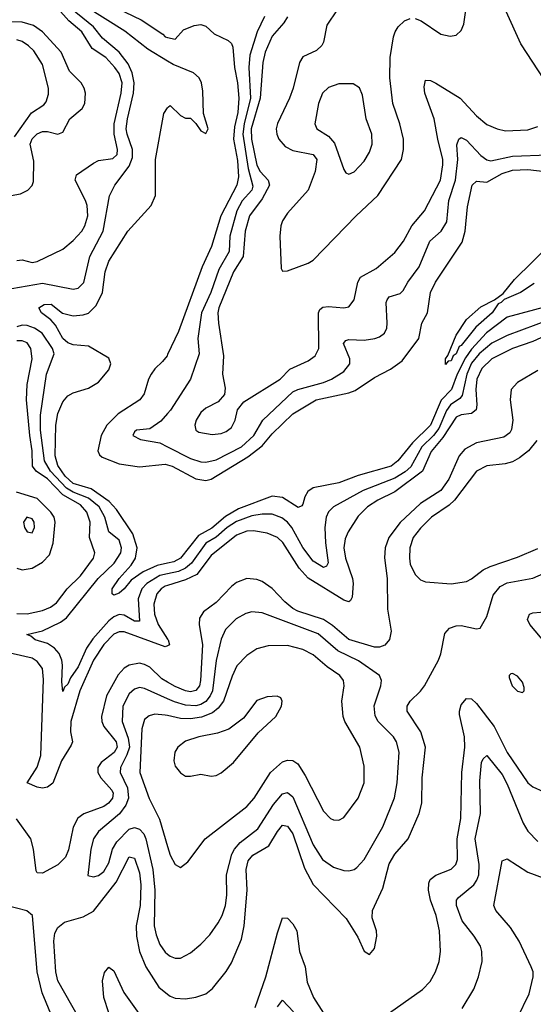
# Model space of a CAD drawing. Header units: inches. Extents: x 1694797 to 1849917, y 907313 to 1017959.
# Tile 285 of 656: x 1699421 to 1701432, y 984483 to 988338. Entities that reach past the tile are written whole.
import ezdxf

# ---------------------------------------------------------------- set-up
doc = ezdxf.new("R2010")
doc.units = ezdxf.units.IN
doc.header["$MEASUREMENT"] = 0
doc.layers.add('B6998', color=7, linetype='Continuous')
doc.layers.add('B7908', color=7, linetype='Continuous')

msp = doc.modelspace()

# ---------------------------------------------------------------- linework, layer by layer
at = {"layer": 'B6998', "color": 5}
for points, elevation in [([(1699735.4, 988415.4), (1699896.9, 988336.9), (1699980.8, 988280.8), (1699990.8, 988270), (1700000, 988268)], 740), ([(1699390, 987284.7), (1699510, 987306.7), (1699630, 987283), (1699650, 987286.8), (1699671.6, 987308.4), (1699695.8, 987410), (1699747.6, 987510), (1699772.1, 987647.9), (1699794, 987690), (1699850, 987764.7), (1699862.1, 987797.9), (1699862.9, 987830), (1699841.2, 987890), (1699838.4, 987910), (1699842.5, 987950), (1699866.4, 988050), (1699868.6, 988090), (1699861.8, 988130), (1699845.5, 988165.5), (1699810.2, 988210.2), (1699745.7, 988265.7), (1699710.3, 988310), (1699599.5, 988399.5)], 760), ([(1699410, 987395.3), (1699430, 987397.6), (1699470, 987387), (1699489.3, 987390.7), (1699590, 987439.7), (1699630, 987472.8), (1699664.1, 987510), (1699676.6, 987530), (1699688, 987570), (1699685, 987610), (1699678.6, 987630), (1699638.5, 987710), (1699642.9, 987730), (1699710, 987776.4), (1699730, 987786.4), (1699785.8, 987794.2), (1699802.5, 987810), (1699804.3, 987830), (1699790.7, 987890), (1699790.6, 987930), (1699818.4, 988050), (1699821.6, 988090), (1699810, 988126.8), (1699793.9, 988150), (1699757.9, 988190), (1699704.6, 988224.6), (1699664.3, 988290), (1699613.1, 988333.1), (1699570, 988382.1)], 780), ([(1700000, 988175.7), (1699922.3, 988222.3), (1699832.5, 988292.5), (1699678.5, 988390)], 740), ([(1699373.8, 987646.2), (1699424.4, 987655.6), (1699453.3, 987670), (1699470, 987688.9), (1699475.2, 987704.8), (1699476.8, 987783.2), (1699461.9, 987850), (1699469.3, 987870.7), (1699490, 987890.9), (1699510, 987900.1), (1699530, 987900.1), (1699570, 987889.7), (1699590, 987897.6), (1699617.1, 987950), (1699665.8, 987990), (1699675.5, 988010), (1699678.6, 988050), (1699672.9, 988070), (1699661.6, 988090), (1699616.1, 988136.1), (1699583.1, 988210), (1699510, 988290.8), (1699474.7, 988314.7), (1699430, 988328.6), (1699390, 988329.3)], 820), ([(1699400.7, 987879.3), (1699466.8, 987973.2), (1699515.5, 988004.5), (1699524.3, 988015.7), (1699534, 988046), (1699533.5, 988070), (1699510, 988161.7), (1699476, 988216), (1699455.9, 988235.9), (1699430, 988252.1), (1699410, 988259.1)], 840), ([(1700000, 986210.4), (1699958.6, 986201.4), (1699903.8, 986176.2), (1699857.1, 986142.9), (1699830, 986109.2), (1699810, 986092.8), (1699790, 986085.1), (1699783.5, 986090), (1699782.7, 986110), (1699810.6, 986150), (1699857.7, 986202.3), (1699875, 986230), (1699880.8, 986270), (1699864.5, 986324.5), (1699799.8, 986419.8), (1699771.7, 986451.7), (1699700.6, 986500.6), (1699630, 986521.4), (1699598.6, 986550), (1699570, 986592.7), (1699560.4, 986630), (1699562.1, 986750), (1699570, 986795.8), (1699590, 986841.1), (1699610, 986864.6), (1699630, 986876.5), (1699690, 986895.2), (1699730, 986919), (1699770, 986966.5), (1699778.1, 986990), (1699770, 987012.2), (1699690, 987059.3), (1699630, 987064.6), (1699610, 987073), (1699589.6, 987090), (1699561.7, 987141.7), (1699542.8, 987162.8), (1699505.7, 987190), (1699496, 987210), (1699517.2, 987222.8), (1699543.8, 987223.8), (1699588.6, 987188.6), (1699630, 987178.7), (1699670, 987181.9), (1699690, 987188.8), (1699720.9, 987219.1), (1699745.8, 987270), (1699755.7, 987350), (1699770, 987392.8), (1699843.8, 987510), (1699935.4, 987610), (1699953, 987650), (1699952.7, 987790), (1699985.2, 987970), (1700000, 987992.2)], 740), ([(1700000, 986168.3), (1699970, 986161.5), (1699918.1, 986130), (1699899.6, 986110), (1699884.2, 986070), (1699890, 985983.1), (1699870, 985983.4), (1699830, 986006.3), (1699810, 986008.7), (1699790, 986000.1), (1699770, 985984.1), (1699706.8, 985913.1), (1699682.3, 985877.7), (1699650, 985804.6), (1699619.5, 985760.5), (1699610, 985736.4), (1699595.8, 985724.2), (1699590, 985707.6), (1699585.6, 985745.6), (1699588, 985810), (1699585.8, 985830), (1699575.9, 985855.9), (1699557.4, 985877.4), (1699530, 985895.4), (1699480.9, 985910), (1699464.4, 985924.4), (1699449.3, 985930), (1699510, 985944.6), (1699581.2, 985978.8), (1699604.7, 985995.3), (1699727.6, 986150), (1699791, 986210), (1699816.7, 986250), (1699819.9, 986270), (1699810, 986300.2), (1699770, 986332.9), (1699753.9, 986390), (1699731.6, 986430), (1699690, 986465), (1699630, 986487.4), (1699603.9, 986503.9), (1699542.1, 986570), (1699517.6, 986610), (1699502.3, 986730), (1699501.9, 986790), (1699526.3, 986950), (1699555.5, 987030), (1699549.9, 987050), (1699509.5, 987110), (1699478.8, 987130), (1699450, 987140.9), (1699430, 987141.5), (1699410, 987135.5)], 760), ([(1699410, 986012.2), (1699450, 986011.1), (1699510, 986024.2), (1699542.2, 986037.8), (1699565.1, 986054.9), (1699606.4, 986110), (1699659.3, 986160.7), (1699709.9, 986230), (1699715.2, 986250), (1699693.9, 986310), (1699696.3, 986370), (1699684.1, 986410), (1699658.5, 986438.5), (1699590, 986477.4), (1699530, 986539.6), (1699484.9, 986570), (1699471.7, 986590), (1699470.4, 986650), (1699460.2, 986710), (1699447.3, 986850), (1699449.9, 986910), (1699469.9, 987010), (1699465, 987050), (1699450, 987072.3), (1699430, 987081), (1699410, 987080.3)], 780), ([(1700000, 987026.7), (1699997.9, 987022.1), (1699980.7, 986999.3), (1699950, 986971.3), (1699936.1, 986950), (1699925, 986930), (1699907.7, 986872.3), (1699891.5, 986850), (1699805.9, 986794.1), (1699761.5, 986750), (1699740.1, 986710), (1699727.2, 986650), (1699733.6, 986633.6), (1699744.3, 986624.3), (1699810, 986598.7), (1699890, 986586.6), (1699990, 986597.6), (1700000, 986594.9)], 740), ([(1700000, 986795.5), (1699974.1, 986765.9), (1699930, 986736.3), (1699878, 986730), (1699870, 986724), (1699864.4, 986710), (1699894.4, 986694.4), (1699970, 986680.8), (1700000, 986665.5)], 760), ([(1699410, 986190.1), (1699430, 986184.2), (1699470, 986190.7), (1699510, 986213.7), (1699537.8, 986242.2), (1699552.2, 986287.8), (1699559.6, 986370), (1699555.9, 986390), (1699543.3, 986410), (1699490, 986463.4), (1699408.1, 986488.1)], 820), ([(1700000, 986123), (1699990, 986119.9), (1699974.9, 986110), (1699958.5, 986090), (1699946.7, 986050), (1699949.2, 986010), (1699963, 985970), (1700000, 985912.9)], 780), ([(1700000, 985886.7), (1699990, 985882.6), (1699830, 985941.5), (1699810, 985941.4), (1699790, 985931.7), (1699750, 985891.8), (1699710, 985830), (1699656, 985710), (1699621.7, 985590), (1699620.3, 985550), (1699627.4, 985510), (1699622.1, 985497.9), (1699584.3, 985435.7), (1699550.9, 985349.1), (1699530, 985333), (1699510, 985329.3), (1699490, 985333.4), (1699449.7, 985350), (1699488.8, 985411.2), (1699503.3, 985456.7), (1699514.5, 985754.5), (1699510, 985797.2), (1699490, 985825), (1699470, 985837.9), (1699350, 985866)], 780), ([(1700000, 985744.4), (1699977.4, 985757.4), (1699930, 985802.1), (1699910, 985813.6), (1699890, 985817.8), (1699849.5, 985810.5), (1699830, 985798.5), (1699806.7, 985773.3), (1699760.9, 985690), (1699741.9, 985610), (1699742.9, 985590), (1699750.1, 985570), (1699799.3, 985510), (1699802.1, 985490), (1699791.2, 985468.8), (1699739.8, 985430), (1699726.8, 985410), (1699727.4, 985390), (1699738.6, 985370), (1699781.2, 985321.2), (1699786.5, 985310), (1699784.3, 985290), (1699769.3, 985270.7), (1699750, 985257.7), (1699672.1, 985227.9), (1699648.4, 985211.6), (1699630, 985176.9), (1699612.5, 985087.5), (1699600.7, 985059.3), (1699570, 985029.4), (1699510, 984996.5), (1699490, 984998), (1699485.3, 985005.3), (1699475.1, 985090), (1699464.6, 985130), (1699408.9, 985208.9)], 820), ([(1700000, 985679.1), (1699910, 985719.6), (1699890, 985722.5), (1699870, 985716.1), (1699850, 985698), (1699824.6, 985650), (1699821.8, 985590), (1699845.4, 985525.4), (1699850.3, 985490), (1699841, 985459), (1699816, 985410), (1699814.5, 985390), (1699843, 985330), (1699847.6, 985290), (1699837, 985263), (1699812, 985228), (1699730, 985159.4), (1699710.1, 985130), (1699699.8, 985090), (1699687.4, 984987.4), (1699710, 984982.2), (1699730, 984987.7), (1699750, 985002.7), (1699770, 985036.5), (1699784, 985090), (1699801.2, 985118.8), (1699850, 985168.2), (1699870, 985174.4), (1699890, 985169.1), (1699907.1, 985150), (1699915.2, 985130), (1699942.7, 985010), (1699950.4, 984929.6), (1699947.5, 984790), (1699955.1, 984755.1), (1699970, 984716.5), (1699990, 984687.2), (1700000, 984679.2)], 840), ([(1700000, 985613.1), (1699990, 985615.2), (1699950, 985618.1), (1699927.3, 985612.7), (1699910, 985597.4), (1699898.7, 985561.3), (1699891, 985390), (1699928, 985288), (1699968.1, 985208.1), (1700000, 985100.2)], 860), ([(1699652.9, 984430), (1699570, 984574.3), (1699562.2, 984610), (1699554.2, 984730), (1699558.6, 984761.4), (1699570, 984783.9), (1699596, 984804), (1699670, 984825.1), (1699710, 984847.8), (1699799, 984961), (1699850, 985060.6), (1699870, 985054.3), (1699890, 984997.7), (1699895.9, 984950), (1699892.6, 984870), (1699877.1, 984790), (1699878.2, 984750), (1699889.7, 984690), (1699914.2, 984630), (1699966.3, 984550), (1700000, 984522.9)], 820), ([(1699549.1, 984430), (1699508.3, 984528.3), (1699489.9, 984610), (1699470.7, 984830.7), (1699449, 984849), (1699367.6, 984870)], 840), ([(1699770, 984449), (1699750.4, 984510), (1699745.2, 984574.8), (1699753.3, 984606.7), (1699770, 984628), (1699790, 984614.2), (1699828.7, 984528.7), (1699886.8, 984446.8)], 780)]:
    msp.add_lwpolyline(points, dxfattribs=dict(at, elevation=elevation))
at = {"layer": 'B6998', "color": 5, "elevation": 840}
msp.add_lwpolyline([(1699449.5, 986390.5), (1699435.3, 986370), (1699439.6, 986350), (1699450, 986332.4), (1699470, 986328.9), (1699478.8, 986350), (1699478, 986370), (1699470, 986383.5)], close=True, dxfattribs=at)
at = {"layer": 'B7908', "color": 5}
for points, elevation in [([(1700970, 988342.4), (1700992.8, 988332.8), (1701070, 988281.2), (1701106.5, 988273.5), (1701130, 988276.5), (1701150, 988294.9), (1701159.4, 988320.6), (1701172.5, 988412.5)], 820), ([(1700663.7, 988376.3), (1700623.7, 988316.3), (1700611, 988250), (1700603.7, 988236.3), (1700583.2, 988216.8), (1700530, 988192.5), (1700516, 988170), (1700491.8, 988070), (1700477.6, 988030), (1700430, 987930.9), (1700425.4, 987910), (1700427.2, 987890), (1700436.2, 987870), (1700460.8, 987840.8), (1700490, 987825.5), (1700570, 987810.1), (1700584.6, 987790), (1700577.3, 987742.7), (1700549.8, 987670.2), (1700470, 987579.9), (1700450.1, 987550), (1700443.4, 987530), (1700439.8, 987490), (1700444.2, 987364.2), (1700450, 987353), (1700470, 987354), (1700550, 987384), (1700570, 987396.8), (1700738.4, 987570), (1700823.8, 987650), (1700916.2, 987790), (1700924.1, 987830), (1700924, 987870), (1700909.9, 987930), (1700882.3, 988010), (1700870.6, 988110.6), (1700871.8, 988190), (1700884.1, 988270), (1700891.2, 988290), (1700903.1, 988310), (1700927.4, 988332.6), (1700950, 988342.3)], 820), ([(1701496.8, 988070), (1701383.3, 988243.3), (1701325, 988370)], 780), ([(1700379.5, 988350), (1700350.3, 988289.7), (1700321.4, 988198.6), (1700318.1, 988150), (1700324.8, 988030), (1700299.4, 987930), (1700294.4, 987890), (1700315.2, 987755.2), (1700334, 987686), (1700329.3, 987670), (1700291.9, 987628.1), (1700270.6, 987590), (1700244.2, 987490), (1700240.9, 987430), (1700200.9, 987359.1), (1700169.5, 987270), (1700133.2, 987190), (1700118.8, 987090), (1700123.7, 987030), (1700090.1, 986930), (1700011.4, 986808.6), (1700000, 986795.5)], 760), ([(1700470, 988349.1), (1700455.1, 988324.9), (1700410, 988272.6), (1700381.6, 988210), (1700373.3, 988170), (1700362.2, 988030), (1700326.8, 987910), (1700328.4, 987870), (1700348.8, 987768.8), (1700362.8, 987742.8), (1700394, 987710), (1700398.7, 987690), (1700370, 987636.2), (1700320.4, 987570), (1700303.6, 987510), (1700296, 987410), (1700257.5, 987350), (1700200.9, 987210), (1700197.1, 987190), (1700199.2, 987150), (1700218.8, 987021.2), (1700215.2, 986950), (1700225.1, 986894.9), (1700222.3, 986870), (1700198.1, 986841.9), (1700150, 986816.2), (1700130, 986800.4), (1700111.4, 986770), (1700106.5, 986750), (1700110.4, 986730), (1700122.3, 986722.3), (1700174, 986714), (1700210, 986718.2), (1700230, 986725.4), (1700250, 986740.8), (1700265, 986770), (1700274, 986810), (1700298.4, 986841.6), (1700441.2, 986930), (1700478.5, 986970), (1700550, 987001.6), (1700578.1, 987021.9), (1700592.4, 987050), (1700590.4, 987189.6), (1700596.6, 987203.4), (1700607.8, 987212.2), (1700630, 987215.2), (1700689.8, 987210.2), (1700710, 987212.9), (1700730, 987240.5), (1700744.9, 987310), (1700754.9, 987330), (1700816.4, 987363.6), (1700890, 987426), (1700923.4, 987470), (1700955.8, 987530), (1701006, 987590), (1701068.1, 987710), (1701077.6, 987770), (1701077.5, 987790), (1701057.6, 987870), (1701044.1, 987950), (1701007.2, 988050), (1701004.7, 988075.3), (1701010, 988100.3), (1701030, 988099.4), (1701050, 988089.5), (1701145.1, 988030), (1701210, 987961.8), (1701250, 987927.5), (1701290, 987910.2), (1701322.8, 987902.8), (1701410, 987906.4), (1701450, 987919.6)], 780), ([(1700000, 988268), (1700030, 988261.6), (1700061.7, 988298.3), (1700104.7, 988315.3), (1700130, 988319.2), (1700150, 988312.3), (1700182.4, 988282.4), (1700236.7, 988256.7), (1700250, 988243.9), (1700256, 988230), (1700261.4, 988150), (1700273.2, 988090), (1700278.7, 988030), (1700274.7, 987974.7), (1700261.6, 987918.4), (1700257.7, 987870), (1700274, 987786), (1700277.1, 987722.9), (1700271.6, 987690), (1700208.5, 987570), (1700172, 987450), (1700135.4, 987370), (1700042.5, 987117.5), (1700000, 987026.7)], 740), ([(1700000, 987992.2), (1700003.1, 987996.9), (1700010, 988002), (1700050, 987962), (1700070, 987952), (1700090, 987952), (1700111.1, 987931.1), (1700130, 987902), (1700150, 987892), (1700159, 987910), (1700141.2, 987970), (1700138.4, 988058.4), (1700132.7, 988090), (1700123.7, 988110), (1700102, 988130), (1700022.3, 988162.3), (1700000, 988175.7)], 740), ([(1700000, 986665.5), (1700090, 986619.4), (1700130, 986606.4), (1700150, 986604.8), (1700190, 986614), (1700290, 986665.9), (1700338.2, 986710), (1700372.6, 986770), (1700490, 986881.2), (1700510, 986890.3), (1700610, 986916.6), (1700641.6, 986930), (1700690, 986960.5), (1700714, 986990), (1700714, 987010), (1700688.8, 987070), (1700697.8, 987082.2), (1700710, 987085.7), (1700770, 987083.4), (1700810.9, 987089.1), (1700830, 987095.4), (1700848.7, 987110), (1700858, 987130), (1700860.2, 987150), (1700855.2, 987230), (1700859.1, 987240.9), (1700867.9, 987252.1), (1700910, 987265.4), (1700922.7, 987277.3), (1700940.2, 987310), (1700984.7, 987370), (1701027.2, 987470), (1701070.6, 987510), (1701093.3, 987546.7), (1701100.7, 987630), (1701126.8, 987710), (1701136.1, 987790), (1701132, 987848), (1701140.4, 987870), (1701150, 987876.3), (1701170, 987865.7), (1701226.2, 987806.2), (1701250, 987788.4), (1701265.2, 987785.2), (1701350, 987803.6), (1701490, 987808.5)], 760), ([(1700000, 986594.9), (1700018, 986590), (1700110, 986540.3), (1700150, 986533.6), (1700170, 986538.3), (1700314.4, 986625.6), (1700370.5, 986669.5), (1700410, 986715.7), (1700490, 986795.1), (1700582.2, 986850), (1700710, 986877.2), (1700734, 986886), (1700810, 986937.2), (1700873.3, 986970), (1700918.5, 987001.5), (1700983.7, 987090), (1700995.2, 987150), (1701018.2, 987190), (1701029.9, 987270), (1701049, 987310), (1701153.3, 987466.7), (1701165, 987510), (1701174.7, 987605.3), (1701192, 987690), (1701210, 987705.4), (1701250, 987701.3), (1701310, 987735.5), (1701350, 987748.8), (1701411, 987751), (1701490, 987741.4)], 740), ([(1701435.3, 987304.7), (1701381.2, 987270), (1701317.7, 987242.3), (1701306.7, 987230), (1701294.2, 987225.8), (1701270.8, 987190), (1701206.3, 987133.7), (1701150, 987062.1), (1701142.2, 987057.8), (1701130, 987029.8), (1701118.6, 987021.4), (1701110, 987002.4), (1701098.8, 987001.2), (1701087.7, 986987.7), (1701087.8, 987010), (1701097.1, 987022.9), (1701130, 987103.1), (1701170, 987164), (1701226.4, 987213.6), (1701279.7, 987240.3), (1701313.8, 987266.2), (1701358.9, 987321.1), (1701500, 987460)], 720), ([(1701490, 987216.2), (1701330, 987172.5), (1701248.9, 987111.1), (1701190, 987048), (1701166.4, 987013.6), (1701134, 986950), (1701111.1, 986890), (1701071.8, 986848.2), (1701029.8, 986750), (1700958.6, 986681.4), (1700901.8, 986610), (1700875.5, 986590), (1700746.4, 986553.6), (1700670, 986524.7), (1700570, 986505.2), (1700548.5, 986490), (1700537.7, 986470), (1700530, 986440.9), (1700525.8, 986434.2), (1700511.8, 986428.2), (1700450, 986467), (1700410, 986472.4), (1700277.1, 986422.9), (1700227.2, 986392.8), (1700172.7, 986347.3), (1700121.2, 986318.8), (1700050, 986229), (1700024.3, 986215.7), (1700000, 986210.4)], 740), ([(1701610, 987206.3), (1701330, 987101.7), (1701270, 987071.4), (1701219.4, 987030), (1701190, 986992.6), (1701171, 986950), (1701153.7, 986866.3), (1701144.8, 986855.2), (1701107.2, 986830), (1701092.6, 986807.4), (1701062.3, 986737.7), (1701041.4, 986710), (1700995.2, 986664.8), (1700952.3, 986587.7), (1700930, 986567.3), (1700890, 986542.5), (1700765.4, 986494.6), (1700649.3, 986430.7), (1700630, 986410.7), (1700621.2, 986390), (1700615.8, 986350), (1700617.9, 986290), (1700628.6, 986211.4), (1700622, 986198), (1700610, 986193), (1700570, 986218.3), (1700530, 986271.6), (1700486.1, 986350), (1700470, 986370.8), (1700447.8, 986387.8), (1700410, 986401.4), (1700370, 986401.9), (1700330, 986394.8), (1700270, 986373.3), (1700233.4, 986350), (1700190, 986311.6), (1700150, 986287.7), (1700093.5, 986210), (1700070, 986190.2), (1700042.1, 986177.9), (1700000, 986168.3)], 760), ([(1701506.6, 987113.4), (1701430, 987077.2), (1701350, 987050.5), (1701270.1, 987010), (1701230, 986972.4), (1701210.3, 986930), (1701206.5, 986890), (1701211, 986830), (1701207.8, 986810), (1701190, 986796.4), (1701150, 986790.9), (1701130, 986781.1), (1701078, 986702), (1701032.5, 986647.5), (1700998.6, 986570), (1700890, 986489.1), (1700823.4, 986456.6), (1700782.2, 986430), (1700746.4, 986393.6), (1700707, 986333), (1700694.8, 986305.2), (1700690.1, 986270), (1700696.6, 986230), (1700724.1, 986150), (1700726.9, 986130), (1700723.3, 986076.7), (1700716.8, 986063.2), (1700710, 986058.9), (1700690, 986065.2), (1700550, 986150.7), (1700515.4, 986190), (1700450.7, 986290.7), (1700430, 986310.4), (1700390, 986327.1), (1700336.9, 986336.9), (1700310, 986335.2), (1700270, 986319.9), (1700170, 986239.6), (1700114.2, 986165.8), (1700070, 986144.8), (1700000, 986123)], 780), ([(1701450, 986963.6), (1701370, 986917.4), (1701345.1, 986890), (1701340.7, 986850), (1701351.7, 986770), (1701346.8, 986733.2), (1701339.6, 986720.4), (1701316.4, 986703.6), (1701210, 986681), (1701163.6, 986656.4), (1701141.6, 986630), (1701101, 986539), (1701070, 986494.5), (1700990, 986443.4), (1700911, 986369), (1700865.7, 986310), (1700851.4, 986270), (1700849.2, 986230.7), (1700859.2, 986150), (1700861.5, 986030), (1700875.9, 985944.1), (1700869.2, 985910.8), (1700850.9, 985889.1), (1700830, 985881.4), (1700810, 985880.7), (1700710, 985911), (1700646, 985966), (1700610, 985989.9), (1700510, 986022.2), (1700490, 986032.7), (1700458.6, 986058.6), (1700410, 986110.5), (1700370, 986138.5), (1700350, 986145.9), (1700310, 986149.3), (1700270, 986134.3), (1700250, 986118.8), (1700190, 986055.5), (1700140.8, 986019.2), (1700125.4, 985994.6), (1700123.1, 985970), (1700136.3, 985890), (1700129.3, 985750.7), (1700124.4, 985730), (1700110, 985710.8), (1700090, 985706.2), (1700070, 985710.2), (1700030, 985727), (1700000, 985744.4)], 820), ([(1701445.4, 986690), (1701413.2, 986650), (1701378.1, 986621.9), (1701350, 986606.8), (1701321.2, 986598.8), (1701250, 986590.6), (1701210.1, 986569.9), (1701123.8, 986456.2), (1701103, 986437), (1701033, 986390), (1700990, 986347.4), (1700961.5, 986310), (1700948.9, 986270), (1700946.7, 986230), (1700950, 986205.5), (1700970, 986164.9), (1700990, 986144.6), (1701010, 986137.3), (1701110, 986129.1), (1701170, 986137.7), (1701190, 986148.1), (1701235.7, 986184.3), (1701262.5, 986197.5), (1701370, 986232.9), (1701450, 986267.5)], 840), ([(1700000, 984522.9), (1700010, 984514.8), (1700030, 984506.5), (1700070, 984504.3), (1700110, 984510.1), (1700150, 984523.2), (1700175.2, 984544.8), (1700230, 984611.3), (1700250, 984645.2), (1700290, 984737.7), (1700300.1, 984790), (1700311.2, 984930), (1700307.7, 985010), (1700316.1, 985043.9), (1700333.7, 985066.3), (1700396.3, 985103.7), (1700430, 985159.8), (1700450, 985184.3), (1700470, 985180.4), (1700490, 985150.1), (1700535.7, 985015.7), (1700570, 984952.3), (1700699.3, 984819.3), (1700745.5, 984745.5), (1700770, 984690.8), (1700790, 984678), (1700810, 984700.7), (1700818.7, 984750), (1700817.6, 984770), (1700801.2, 984821.2), (1700801.8, 984850), (1700842.2, 984937.8), (1700867.6, 985032.4), (1700889.9, 985070), (1700942.5, 985130), (1700984.7, 985230), (1700995.6, 985270), (1700996.2, 985370), (1701009.9, 985490), (1700990.9, 985550), (1700938.3, 985630), (1700938.1, 985650), (1700949.9, 985670), (1700990, 985708.7), (1701005.6, 985730), (1701060.2, 985830), (1701070, 985854.9), (1701085.6, 985934.4), (1701104.4, 985955.6), (1701130, 985964.8), (1701150, 985965.3), (1701210, 985953.1), (1701224.2, 985955.8), (1701250, 986000.9), (1701275, 986085), (1701301.8, 986118.2), (1701330, 986132.6), (1701430, 986151.4), (1701472.1, 986170)], 820), ([(1700000, 984679.2), (1700010, 984671.2), (1700030, 984663.2), (1700050, 984662.8), (1700090, 984684.7), (1700130, 984718.6), (1700164.8, 984755.2), (1700198.5, 984801.5), (1700213.6, 984830), (1700226.2, 984870), (1700231.4, 984910), (1700231.3, 984990), (1700251.2, 985070), (1700261.8, 985090), (1700284.1, 985115.9), (1700353.7, 985170), (1700414.7, 985265.3), (1700450, 985307.2), (1700470, 985312), (1700490, 985295.7), (1700570, 985107.6), (1700606.8, 985050), (1700650, 985019.8), (1700690, 985006.5), (1700710, 985005.2), (1700730, 985010.2), (1700741.5, 985018.5), (1700770, 985050.2), (1700842.5, 985177.5), (1700888.7, 985291.3), (1700899.2, 985350), (1700907.3, 985470), (1700896.5, 985510), (1700884.9, 985530), (1700825, 985590), (1700812.4, 985612.4), (1700808.3, 985651.7), (1700835.5, 985730), (1700838, 985750), (1700829.7, 985770), (1700747.3, 985827.3), (1700666.9, 985866.9), (1700590, 985932.8), (1700370, 986015.3), (1700330, 986018.8), (1700306.6, 986013.4), (1700268.4, 985991.6), (1700227.4, 985950), (1700210, 985912.8), (1700190.6, 985829.4), (1700175.4, 985710), (1700167.2, 985690), (1700150, 985668), (1700130, 985656.5), (1700110, 985651.5), (1700070, 985653.3), (1700027, 985667), (1700000, 985679.1)], 840), ([(1701502.4, 985870), (1701417.7, 985970), (1701408.8, 985990), (1701416.8, 986010), (1701430, 986015), (1701490, 986020.8)], 780), ([(1700000, 985912.9), (1700001.9, 985910), (1700008, 985890), (1700000, 985886.7)], 780), ([(1700000, 985100.2), (1700010, 985066.4), (1700030, 985030.4), (1700050, 985018), (1700079.1, 985040.9), (1700147.1, 985130), (1700310, 985256.8), (1700339, 985290), (1700403.4, 985390), (1700450, 985431.8), (1700470, 985438.7), (1700490, 985437), (1700510, 985423.8), (1700538.7, 985378.7), (1700610, 985239.5), (1700638, 985210), (1700650, 985204.4), (1700670, 985204), (1700690, 985213.7), (1700745.6, 985290), (1700769.8, 985350), (1700770, 985415.3), (1700753.2, 985490), (1700694.2, 985590), (1700686.9, 985610), (1700682.7, 985670), (1700691.7, 985730), (1700688.4, 985750), (1700674, 985770), (1700624.3, 985804.3), (1700570, 985851.6), (1700530, 985872.5), (1700470, 985887.1), (1700393.3, 985886.7), (1700350, 985874.8), (1700310, 985848.9), (1700271.5, 985808.5), (1700252.3, 985767.7), (1700218.7, 985670), (1700197.9, 985642.1), (1700175.8, 985624.2), (1700133.3, 985606.7), (1700090, 985600.7), (1700050, 985602.3), (1700000, 985613.1)], 860), ([(1700846.1, 984433.9), (1700998.7, 984541.3), (1701027.9, 984572.1), (1701049.1, 984610), (1701063, 984650), (1701068.6, 984690), (1701065.2, 984770), (1701051.7, 984830), (1701029.5, 984890), (1701022, 984930), (1701023.3, 984956.7), (1701028.6, 984971.4), (1701050, 984988.4), (1701110, 985012.3), (1701128.4, 985030), (1701135.3, 985050), (1701134.2, 985130), (1701147.7, 985210), (1701151.9, 985390), (1701163.5, 985490), (1701162.2, 985530), (1701143.2, 985616.8), (1701142.4, 985630), (1701150, 985654.7), (1701170, 985679.7), (1701190, 985678.6), (1701210, 985660.1), (1701278.5, 985570), (1701330, 985468.4), (1701410, 985350.2), (1701430, 985334.3), (1701470, 985315.6)], 780), ([(1701153.5, 984466.5), (1701198.6, 984541.4), (1701217.8, 984590), (1701231.7, 984650), (1701230.8, 984690), (1701225, 984710), (1701200.6, 984750), (1701153.1, 984810), (1701131.3, 984870), (1701131.6, 984890), (1701138.7, 984901.3), (1701198.5, 984950), (1701211.4, 984968.6), (1701218.2, 984990), (1701219.6, 985030), (1701204.3, 985130), (1701224.7, 985230), (1701222.1, 985357.9), (1701229.4, 985430), (1701236.1, 985443.9), (1701250, 985456.5), (1701310, 985382.2), (1701330, 985344.2), (1701392.2, 985192.2), (1701410, 985160.2), (1701450, 985119.7)], 760), ([(1701369.8, 984430.2), (1701415.6, 984524.4), (1701431.6, 984590), (1701430.8, 984610), (1701423.8, 984630), (1701376, 984730), (1701343.2, 984783.2), (1701284.8, 984850), (1701278, 984870), (1701310, 985044), (1701330, 985052.7), (1701410, 984999.8), (1701470, 984977.9)], 740), ([(1700343.1, 984470), (1700384.6, 984590), (1700430, 984762), (1700450, 984821.5), (1700470, 984819.7), (1700490, 984798), (1700505.9, 984770), (1700516.6, 984690), (1700539.1, 984630), (1700547.1, 984570), (1700571.5, 984510), (1700610, 984448.1)], 780), ([(1700430, 984473.4), (1700450, 984498.4), (1700493.6, 984453.6)], 760)]:
    msp.add_lwpolyline(points, dxfattribs=dict(at, elevation=elevation))
for points, elevation in [([(1700670, 988086.6), (1700630, 988072.5), (1700605.9, 988050), (1700590.8, 988010), (1700576.9, 987930), (1700584.9, 987910), (1700630, 987881.4), (1700654.1, 987854.1), (1700690, 987751), (1700698.5, 987738.5), (1700710, 987733), (1700730, 987742.6), (1700770, 987784.2), (1700790, 987818.4), (1700800.7, 987850), (1700799.3, 987890), (1700778, 987950), (1700762.8, 988042.8), (1700751, 988071), (1700726, 988086)], 840), ([(1701350, 985778.4), (1701343.4, 985776.6), (1701337.3, 985770), (1701338, 985762), (1701349, 985730), (1701370, 985708.9), (1701390, 985703.8), (1701396.2, 985710), (1701396.6, 985723.4), (1701390, 985743.7), (1701370, 985767.3)], 820), ([(1700429.2, 985689.2), (1700390, 985687), (1700350, 985671.8), (1700296.9, 985603.1), (1700239.5, 985560.5), (1700195.1, 985544.9), (1700122.8, 985530), (1700070, 985513.3), (1700040.4, 985490), (1700028.7, 985470), (1700023.9, 985436.1), (1700030, 985414.8), (1700050, 985388.5), (1700070, 985376.5), (1700090, 985375.6), (1700130, 985383.2), (1700170, 985375.6), (1700190, 985378.9), (1700210, 985388.9), (1700257.6, 985430), (1700354.9, 985545.1), (1700423.7, 985610), (1700446, 985650), (1700449, 985670), (1700443.1, 985683.1)], 880)]:
    msp.add_lwpolyline(points, close=True, dxfattribs=dict(at, elevation=elevation))

doc.saveas('drawing.dxf')
